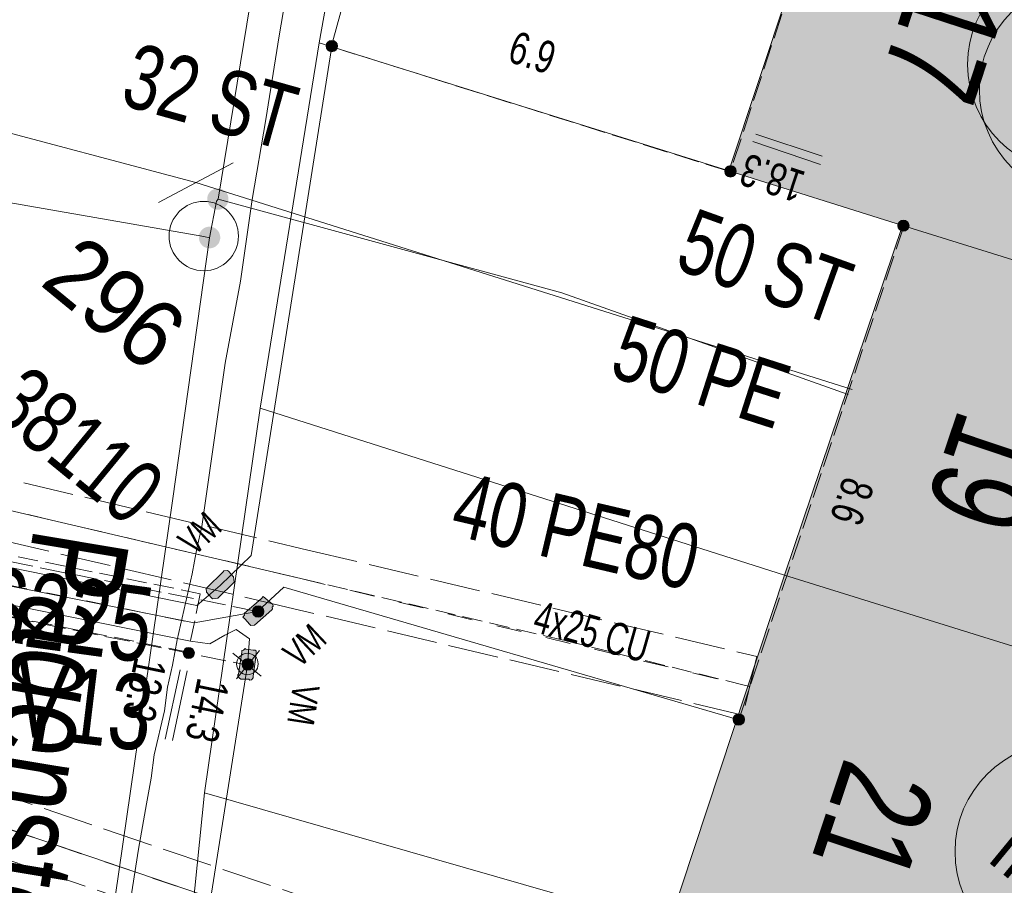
# Model space of a CAD drawing. Header units: metres. Extents: x -740 to 758, y -633 to 854.
# Tile 571 of 656: x 225 to 241, y -365 to -351. Entities that reach past the tile are written whole.
import ezdxf

# ---------------------------------------------------------------- set-up
doc = ezdxf.new("R2010")
doc.units = ezdxf.units.M
doc.header["$MEASUREMENT"] = 0
for name, pattern in [('333_125', [0.4576, 0.3328, -0.1248]), ('333_333', [0.6656, 0.3328, -0.3328]), ('416_125', [0.5408, 0.416, -0.1248]), ('416_416', [0.832, 0.416, -0.416]), ('832_208', [1.04, 0.832, -0.208])]:
    doc.linetypes.add(name, pattern=pattern)
for name, color, linetype in [('Gas.LOVION', 7, 'Continuous'), ('Grundkarte.LOVION', 7, 'Continuous'), ('Grundkarte_Text.LOVION', 7, 'Continuous'), ('Strom.LOVION', 7, 'Continuous'), ('StromBemass.LOVION', 7, 'Continuous'), ('Wasser.LOVION', 7, 'Continuous')]:
    doc.layers.add(name, color=color, linetype=linetype)
doc.styles.add('ERSTELLTER_STIL_1', font='arial.ttf')

msp = doc.modelspace()

# ---------------------------------------------------------------- hatches: boundary and pattern name
at = {"layer": 'Gas.LOVION', "linetype": 'Continuous', "lineweight": 13}
for points in [[(228.367, -353.657), (228.38, -353.639), (228.391, -353.619), (228.399, -353.599), (228.404, -353.578), (228.407, -353.556), (228.407, -353.534), (228.404, -353.512), (228.398, -353.491), (228.39, -353.471), (228.38, -353.451), (228.367, -353.434), (228.352, -353.418), (228.335, -353.404), (228.316, -353.392), (228.296, -353.383), (228.275, -353.376), (228.254, -353.372), (228.232, -353.371), (228.21, -353.372), (228.188, -353.376), (228.167, -353.383), (228.147, -353.393), (228.129, -353.404), (228.112, -353.418), (228.097, -353.435), (228.084, -353.452), (228.074, -353.472), (228.066, -353.492), (228.06, -353.513), (228.058, -353.535), (228.058, -353.557), (228.061, -353.579), (228.066, -353.6), (228.074, -353.62), (228.085, -353.64), (228.098, -353.657), (228.113, -353.673), (228.13, -353.687), (228.148, -353.699), (228.168, -353.708), (228.189, -353.715), (228.211, -353.719), (228.233, -353.72), (228.255, -353.719), (228.276, -353.715), (228.297, -353.708), (228.317, -353.698), (228.335, -353.687), (228.352, -353.673)], [(228.37, -353.658), (228.383, -353.64), (228.393, -353.621), (228.401, -353.6), (228.407, -353.579), (228.409, -353.557), (228.409, -353.535), (228.406, -353.514), (228.401, -353.492), (228.393, -353.472), (228.382, -353.453), (228.369, -353.435), (228.354, -353.419), (228.337, -353.405), (228.318, -353.393), (228.298, -353.384), (228.277, -353.377), (228.256, -353.373), (228.234, -353.372), (228.212, -353.373), (228.19, -353.377), (228.169, -353.384), (228.15, -353.394), (228.131, -353.406), (228.114, -353.42), (228.099, -353.436), (228.086, -353.454), (228.076, -353.473), (228.068, -353.493), (228.062, -353.515), (228.06, -353.536), (228.06, -353.558), (228.062, -353.58), (228.068, -353.602), (228.076, -353.622), (228.087, -353.641), (228.1, -353.659), (228.115, -353.675), (228.132, -353.689), (228.15, -353.701), (228.17, -353.71), (228.191, -353.717), (228.213, -353.721), (228.235, -353.722), (228.257, -353.721), (228.279, -353.716), (228.299, -353.71), (228.319, -353.7), (228.338, -353.688), (228.355, -353.674)], [(228.232, -354.289), (228.245, -354.271), (228.256, -354.252), (228.264, -354.231), (228.269, -354.21), (228.272, -354.188), (228.272, -354.166), (228.269, -354.144), (228.263, -354.122), (228.255, -354.102), (228.244, -354.083), (228.231, -354.065), (228.216, -354.049), (228.199, -354.035), (228.181, -354.023), (228.161, -354.014), (228.14, -354.007), (228.118, -354.003), (228.096, -354.001), (228.074, -354.003), (228.052, -354.007), (228.031, -354.014), (228.011, -354.023), (227.993, -354.035), (227.976, -354.049), (227.961, -354.066), (227.948, -354.083), (227.937, -354.103), (227.929, -354.123), (227.924, -354.145), (227.921, -354.167), (227.921, -354.189), (227.924, -354.211), (227.929, -354.232), (227.937, -354.253), (227.948, -354.272), (227.961, -354.29), (227.976, -354.306), (227.993, -354.32), (228.012, -354.332), (228.032, -354.341), (228.053, -354.348), (228.075, -354.352), (228.097, -354.353), (228.119, -354.352), (228.141, -354.347), (228.162, -354.34), (228.182, -354.331), (228.2, -354.319), (228.217, -354.305)], [(228.233, -354.296), (228.246, -354.278), (228.256, -354.259), (228.264, -354.238), (228.27, -354.217), (228.273, -354.195), (228.273, -354.173), (228.27, -354.151), (228.264, -354.13), (228.256, -354.109), (228.245, -354.09), (228.232, -354.072), (228.217, -354.056), (228.2, -354.042), (228.181, -354.03), (228.161, -354.021), (228.14, -354.014), (228.119, -354.01), (228.097, -354.009), (228.075, -354.01), (228.053, -354.014), (228.032, -354.021), (228.012, -354.031), (227.993, -354.043), (227.976, -354.057), (227.961, -354.073), (227.948, -354.091), (227.938, -354.11), (227.93, -354.131), (227.924, -354.152), (227.922, -354.174), (227.922, -354.196), (227.925, -354.218), (227.93, -354.239), (227.938, -354.26), (227.949, -354.279), (227.962, -354.297), (227.977, -354.313), (227.994, -354.327), (228.013, -354.339), (228.033, -354.348), (228.054, -354.355), (228.076, -354.359), (228.098, -354.36), (228.12, -354.359), (228.141, -354.355), (228.162, -354.348), (228.182, -354.338), (228.201, -354.326), (228.218, -354.312)], [(238.774, -356.421), (238.518, -357.126), (238.871, -357.254), (239.127, -356.549)]]:
    msp.add_hatch(color=7, dxfattribs=at).paths.add_polyline_path(points)
at = {"layer": 'Grundkarte.LOVION', "linetype": 'Continuous', "lineweight": 18}
for points in [[(238.637, -347.154), (236.674, -353.079), (239.541, -353.981), (244.814, -355.623), (246.73, -349.82)], [(237.593, -359.758), (245.824, -362.323), (247.681, -356.525), (246.005, -356.009), (244.814, -355.623), (239.541, -353.981)], [(237.593, -359.758), (235.678, -365.561), (243.95, -367.944), (245.824, -362.323)]]:
    msp.add_hatch(color=9, dxfattribs=at).paths.add_polyline_path(points)
at = {"layer": 'Strom.LOVION', "linetype": 'Continuous', "lineweight": 13}
for points in [[(228.232, -360.141), (228.502, -359.878), (228.493, -359.79), (228.41, -359.695), (228.394, -359.682), (228.335, -359.688), (228.322, -359.704), (228.052, -359.967), (228.039, -359.983), (228.045, -360.041), (228.128, -360.137), (228.144, -360.15)], [(228.956, -360.144), (228.67, -360.394), (228.673, -360.423), (228.647, -360.455), (228.679, -360.482), (228.762, -360.577), (228.778, -360.59), (228.837, -360.584), (229.123, -360.335), (229.136, -360.319), (229.133, -360.289), (229.146, -360.273), (229.143, -360.244), (228.983, -360.112)], [(228.63, -361.033), (228.576, -361.393), (228.563, -361.409), (228.566, -361.439), (228.614, -361.478), (228.747, -361.48), (228.763, -361.493), (228.792, -361.49), (228.819, -361.458), (228.816, -361.429), (228.869, -361.069), (228.864, -361.01), (228.848, -360.997), (228.818, -361), (228.698, -360.982), (228.682, -360.969), (228.656, -361.001), (228.627, -361.004)], [(236.993, -361.634), (236.691, -362.624), (236.905, -362.692), (237.207, -361.702)]]:
    msp.add_hatch(color=7, dxfattribs=at).paths.add_polyline_path(points)
at = {"layer": 'StromBemass.LOVION', "linetype": 'Continuous', "lineweight": 13}
for points in [[(230.189, -351.077), (230.195, -351.068), (230.201, -351.057), (230.205, -351.047), (230.208, -351.035), (230.21, -351.023), (230.21, -351.012), (230.208, -351), (230.205, -350.989), (230.201, -350.978), (230.195, -350.967), (230.188, -350.958), (230.18, -350.949), (230.171, -350.942), (230.161, -350.936), (230.15, -350.931), (230.139, -350.927), (230.128, -350.925), (230.116, -350.924), (230.104, -350.925), (230.093, -350.927), (230.081, -350.931), (230.071, -350.936), (230.061, -350.942), (230.052, -350.95), (230.044, -350.958), (230.037, -350.968), (230.031, -350.978), (230.027, -350.989), (230.024, -351.001), (230.023, -351.012), (230.023, -351.024), (230.024, -351.036), (230.027, -351.047), (230.032, -351.058), (230.037, -351.068), (230.044, -351.078), (230.052, -351.086), (230.061, -351.094), (230.071, -351.1), (230.082, -351.105), (230.093, -351.109), (230.105, -351.111), (230.117, -351.111), (230.128, -351.111), (230.14, -351.108), (230.151, -351.105), (230.162, -351.1), (230.171, -351.093), (230.181, -351.086)], [(236.773, -353.149), (236.78, -353.139), (236.786, -353.129), (236.79, -353.118), (236.793, -353.106), (236.795, -353.094), (236.795, -353.082), (236.793, -353.07), (236.79, -353.059), (236.786, -353.048), (236.78, -353.037), (236.773, -353.028), (236.765, -353.019), (236.756, -353.011), (236.745, -353.005), (236.735, -353), (236.723, -352.996), (236.711, -352.994), (236.699, -352.993), (236.688, -352.994), (236.676, -352.996), (236.664, -353), (236.654, -353.005), (236.644, -353.012), (236.634, -353.019), (236.626, -353.028), (236.619, -353.038), (236.613, -353.048), (236.609, -353.059), (236.606, -353.071), (236.605, -353.083), (236.605, -353.095), (236.606, -353.107), (236.609, -353.118), (236.614, -353.129), (236.62, -353.14), (236.627, -353.149), (236.635, -353.158), (236.644, -353.166), (236.654, -353.172), (236.665, -353.177), (236.676, -353.181), (236.688, -353.183), (236.7, -353.184), (236.712, -353.183), (236.724, -353.181), (236.735, -353.177), (236.746, -353.172), (236.756, -353.165), (236.765, -353.158)], [(236.756, -353.122), (236.761, -353.116), (236.764, -353.109), (236.767, -353.101), (236.769, -353.094), (236.77, -353.086), (236.77, -353.078), (236.769, -353.07), (236.767, -353.063), (236.764, -353.056), (236.76, -353.049), (236.756, -353.042), (236.75, -353.037), (236.744, -353.032), (236.738, -353.028), (236.731, -353.024), (236.723, -353.022), (236.715, -353.02), (236.708, -353.02), (236.7, -353.02), (236.692, -353.022), (236.685, -353.024), (236.678, -353.028), (236.671, -353.032), (236.665, -353.037), (236.66, -353.043), (236.655, -353.049), (236.651, -353.056), (236.648, -353.063), (236.646, -353.071), (236.645, -353.079), (236.646, -353.086), (236.647, -353.094), (236.648, -353.102), (236.651, -353.109), (236.655, -353.116), (236.66, -353.122), (236.665, -353.128), (236.671, -353.133), (236.678, -353.137), (236.685, -353.14), (236.692, -353.143), (236.7, -353.144), (236.708, -353.145), (236.716, -353.144), (236.724, -353.143), (236.731, -353.14), (236.738, -353.137), (236.745, -353.133), (236.751, -353.128)], [(239.63, -354.044), (239.636, -354.035), (239.642, -354.025), (239.646, -354.014), (239.649, -354.003), (239.65, -353.991), (239.65, -353.98), (239.649, -353.968), (239.646, -353.957), (239.642, -353.946), (239.636, -353.936), (239.629, -353.927), (239.621, -353.918), (239.612, -353.911), (239.602, -353.905), (239.592, -353.9), (239.581, -353.896), (239.57, -353.894), (239.558, -353.893), (239.546, -353.894), (239.535, -353.896), (239.524, -353.9), (239.514, -353.905), (239.504, -353.911), (239.495, -353.919), (239.487, -353.927), (239.48, -353.937), (239.475, -353.947), (239.471, -353.957), (239.468, -353.969), (239.466, -353.98), (239.466, -353.992), (239.468, -354.003), (239.471, -354.014), (239.475, -354.025), (239.481, -354.035), (239.487, -354.045), (239.495, -354.053), (239.504, -354.06), (239.514, -354.067), (239.525, -354.072), (239.536, -354.075), (239.547, -354.077), (239.559, -354.078), (239.57, -354.077), (239.582, -354.075), (239.593, -354.071), (239.603, -354.066), (239.613, -354.06), (239.622, -354.053)], [(228.972, -360.421), (228.979, -360.411), (228.985, -360.401), (228.989, -360.39), (228.992, -360.378), (228.994, -360.366), (228.994, -360.355), (228.992, -360.343), (228.989, -360.331), (228.985, -360.32), (228.979, -360.31), (228.972, -360.3), (228.964, -360.292), (228.955, -360.284), (228.945, -360.278), (228.934, -360.273), (228.923, -360.269), (228.911, -360.267), (228.899, -360.266), (228.887, -360.267), (228.876, -360.269), (228.865, -360.273), (228.854, -360.278), (228.844, -360.285), (228.835, -360.292), (228.827, -360.301), (228.82, -360.31), (228.814, -360.321), (228.81, -360.332), (228.807, -360.343), (228.805, -360.355), (228.805, -360.367), (228.807, -360.379), (228.81, -360.39), (228.814, -360.401), (228.82, -360.412), (228.827, -360.421), (228.835, -360.43), (228.844, -360.437), (228.854, -360.444), (228.865, -360.449), (228.876, -360.452), (228.888, -360.454), (228.9, -360.455), (228.912, -360.454), (228.923, -360.452), (228.935, -360.448), (228.945, -360.443), (228.955, -360.437), (228.964, -360.429)], [(227.825, -361.104), (227.832, -361.095), (227.838, -361.084), (227.842, -361.074), (227.845, -361.062), (227.846, -361.051), (227.846, -361.039), (227.845, -361.028), (227.842, -361.017), (227.837, -361.006), (227.832, -360.996), (227.825, -360.986), (227.817, -360.978), (227.808, -360.971), (227.798, -360.964), (227.788, -360.96), (227.777, -360.956), (227.765, -360.954), (227.754, -360.953), (227.742, -360.954), (227.731, -360.956), (227.72, -360.96), (227.709, -360.965), (227.7, -360.971), (227.691, -360.978), (227.683, -360.987), (227.676, -360.996), (227.67, -361.006), (227.666, -361.017), (227.663, -361.028), (227.662, -361.04), (227.662, -361.052), (227.664, -361.063), (227.666, -361.074), (227.671, -361.085), (227.676, -361.095), (227.683, -361.104), (227.691, -361.113), (227.7, -361.12), (227.71, -361.126), (227.72, -361.131), (227.731, -361.135), (227.743, -361.137), (227.754, -361.138), (227.766, -361.137), (227.777, -361.135), (227.788, -361.131), (227.799, -361.126), (227.808, -361.12), (227.817, -361.112)], [(227.825, -361.104), (227.832, -361.095), (227.838, -361.084), (227.842, -361.074), (227.845, -361.062), (227.846, -361.051), (227.846, -361.039), (227.845, -361.028), (227.842, -361.017), (227.837, -361.006), (227.832, -360.996), (227.825, -360.986), (227.817, -360.978), (227.808, -360.971), (227.798, -360.964), (227.788, -360.96), (227.777, -360.956), (227.765, -360.954), (227.754, -360.953), (227.742, -360.954), (227.731, -360.956), (227.72, -360.96), (227.709, -360.965), (227.7, -360.971), (227.691, -360.978), (227.683, -360.987), (227.676, -360.996), (227.67, -361.006), (227.666, -361.017), (227.663, -361.028), (227.662, -361.04), (227.662, -361.052), (227.664, -361.063), (227.666, -361.074), (227.671, -361.085), (227.676, -361.095), (227.683, -361.104), (227.691, -361.113), (227.7, -361.12), (227.71, -361.126), (227.72, -361.131), (227.731, -361.135), (227.743, -361.137), (227.754, -361.138), (227.766, -361.137), (227.777, -361.135), (227.788, -361.131), (227.799, -361.126), (227.808, -361.12), (227.817, -361.112)], [(228.801, -361.295), (228.808, -361.285), (228.814, -361.275), (228.818, -361.263), (228.821, -361.252), (228.823, -361.24), (228.823, -361.228), (228.821, -361.216), (228.818, -361.205), (228.814, -361.193), (228.808, -361.183), (228.801, -361.173), (228.793, -361.165), (228.783, -361.157), (228.773, -361.151), (228.762, -361.146), (228.751, -361.142), (228.739, -361.14), (228.727, -361.139), (228.715, -361.14), (228.704, -361.142), (228.692, -361.146), (228.681, -361.151), (228.671, -361.157), (228.662, -361.165), (228.654, -361.174), (228.647, -361.184), (228.641, -361.194), (228.637, -361.205), (228.634, -361.217), (228.633, -361.229), (228.633, -361.241), (228.634, -361.252), (228.637, -361.264), (228.642, -361.275), (228.647, -361.286), (228.654, -361.295), (228.663, -361.304), (228.672, -361.311), (228.682, -361.318), (228.693, -361.323), (228.704, -361.327), (228.716, -361.329), (228.728, -361.329), (228.74, -361.329), (228.752, -361.326), (228.763, -361.323), (228.774, -361.318), (228.784, -361.311), (228.793, -361.303)], [(236.91, -362.204), (236.917, -362.195), (236.922, -362.184), (236.927, -362.173), (236.93, -362.162), (236.931, -362.15), (236.931, -362.138), (236.93, -362.126), (236.927, -362.115), (236.922, -362.104), (236.916, -362.093), (236.909, -362.084), (236.901, -362.075), (236.892, -362.068), (236.882, -362.061), (236.871, -362.056), (236.86, -362.053), (236.848, -362.05), (236.837, -362.05), (236.825, -362.05), (236.813, -362.053), (236.802, -362.056), (236.791, -362.062), (236.781, -362.068), (236.772, -362.075), (236.764, -362.084), (236.757, -362.094), (236.751, -362.104), (236.747, -362.115), (236.744, -362.127), (236.743, -362.139), (236.743, -362.15), (236.744, -362.162), (236.747, -362.174), (236.751, -362.185), (236.757, -362.195), (236.764, -362.205), (236.772, -362.213), (236.782, -362.221), (236.792, -362.227), (236.802, -362.232), (236.814, -362.236), (236.825, -362.238), (236.837, -362.239), (236.849, -362.238), (236.861, -362.236), (236.872, -362.232), (236.883, -362.227), (236.893, -362.22), (236.902, -362.213)]]:
    msp.add_hatch(color=7, dxfattribs=at).paths.add_polyline_path(points)
at = {"layer": 'Wasser.LOVION', "linetype": 'Continuous', "lineweight": 13}
for points in [[(238.824, -356.327), (238.613, -357.042), (238.95, -357.157), (239.19, -356.439)], [(237.116, -361.223), (236.921, -361.952), (237.3, -362.048), (237.465, -361.322)]]:
    msp.add_hatch(color=7, dxfattribs=at).paths.add_polyline_path(points)

# ---------------------------------------------------------------- linework, layer by layer
at = {"layer": 'Gas.LOVION', "color": 5, "linetype": 'Continuous', "lineweight": 18}
for points in [[(227.404, -402.916), (225.688, -393.67), (225.527, -392.784), (225.513, -392.342), (225.498, -392.033), (225.011, -380.702), (226.285, -366.834), (227.483, -358.53), (228.093, -354.184), (228.211, -353.582), (228.238, -353.55), (228.923, -349.374), (229.595, -345.511), (229.652, -344.885), (230.185, -342.63), (232.099, -334.7), (232.281, -333.692), (233.777, -328.89), (235.777, -321.38), (236.663, -318.205), (238.808, -310.517)], [(228.093, -354.184), (228.002, -354.164), (221.267, -352.99), (215.945, -352.062)], [(228.238, -353.55), (233.916, -355.093), (238.646, -356.773)]]:
    msp.add_lwpolyline(points, dxfattribs=at)
msp.add_circle((242.409, -351.321), 1.792, dxfattribs=at)
at = {"layer": 'Gas.LOVION', "color": 7, "linetype": 'Continuous', "lineweight": 13}
msp.add_circle((228.001, -354.158), 0.573, dxfattribs=at)
at = {"layer": 'Grundkarte.LOVION', "color": 8, "linetype": 'Continuous', "lineweight": 18}
for points in [[(240.311, -311.375), (239.554, -313.607), (237.95, -318.965), (237.575, -320.273), (237.289, -321.276), (233.692, -332.859), (233.544, -333.76), (233.337, -334.667), (232.444, -338.833), (231.035, -344.675), (229.906, -350.963), (228.93, -356.999), (228.014, -363.354), (227.245, -370.907), (226.443, -379.025), (226.54, -383.951), (226.696, -390.379), (227.408, -396.457), (228.569, -402.58)], [(240.311, -311.375), (239.554, -313.607), (237.95, -318.965), (237.575, -320.273), (237.289, -321.276), (233.692, -332.859), (233.544, -333.76), (233.337, -334.667), (232.444, -338.833), (231.035, -344.675), (229.906, -350.963), (228.93, -356.999), (228.014, -363.354), (227.245, -370.907), (226.443, -379.025), (226.54, -383.951), (226.696, -390.379), (227.408, -396.457), (228.569, -402.58)], [(227.968, -358.955), (228.355, -356.257), (228.606, -354.903), (228.8, -353.554), (229.025, -352.231), (229.245, -350.85), (229.47, -349.528), (229.722, -348.173), (229.947, -346.851), (230.199, -345.496), (230.483, -344.168), (230.735, -342.813), (231.06, -341.304), (231.444, -339.788), (231.796, -338.246)], [(227.968, -358.955), (227.885, -359.318), (227.808, -359.739), (227.56, -360.828), (227.483, -361.249), (227.4, -361.612), (227.35, -362.001), (227.184, -362.726), (227.134, -363.115), (227.057, -363.537), (226.923, -364.289), (226.796, -365.099)]]:
    msp.add_lwpolyline(points, dxfattribs=at)
at = {"layer": 'Grundkarte.LOVION', "color": 253, "linetype": 'Continuous', "lineweight": 18}
msp.add_lwpolyline([(228.569, -402.58), (227.408, -396.457), (226.696, -390.379), (226.54, -383.951), (226.443, -379.025), (227.245, -370.907), (228.014, -363.354), (228.93, -356.999), (229.906, -350.963), (231.035, -344.675), (232.444, -338.833), (233.337, -334.667), (233.544, -333.76), (233.692, -332.859), (237.289, -321.276), (237.575, -320.273), (237.95, -318.965), (239.554, -313.607), (240.311, -311.375)], dxfattribs=at)
at = {"layer": 'Grundkarte.LOVION', "color": 8, "linetype": 'Continuous', "lineweight": 18}
for points in [[(229.906, -350.963), (231.035, -344.675), (238.637, -347.154), (246.73, -349.82), (247.92, -350.207), (267.736, -356.693), (267.532, -362.771), (248.871, -356.911), (247.681, -356.525), (246.005, -356.009), (244.814, -355.623), (239.541, -353.981), (236.674, -353.079)], [(238.637, -347.154), (246.73, -349.82), (244.814, -355.623), (239.541, -353.981), (236.674, -353.079)], [(267.293, -369.09), (247.015, -362.709), (245.824, -362.323), (237.593, -359.758), (228.93, -356.999), (229.906, -350.963), (236.674, -353.079), (239.541, -353.981), (244.814, -355.623), (246.005, -356.009), (247.681, -356.525), (248.871, -356.911), (267.532, -362.771)], [(237.593, -359.758), (239.541, -353.981), (244.814, -355.623), (246.005, -356.009), (247.681, -356.525), (245.824, -362.323)], [(228.93, -356.999), (237.593, -359.758), (245.824, -362.323), (247.015, -362.709), (267.293, -369.09), (267.036, -378.248), (250.456, -369.791), (245.167, -368.298), (243.95, -367.944), (235.678, -365.561), (228.014, -363.354)], [(237.593, -359.758), (245.824, -362.323), (243.95, -367.944), (235.678, -365.561)], [(228.014, -363.354), (235.678, -365.561), (243.95, -367.944), (245.167, -368.298), (250.456, -369.791), (267.036, -378.248), (266.963, -380.827), (266.79, -386.016), (250.548, -381.013), (249.477, -380.94), (247.153, -380.754), (243.966, -380.504), (226.443, -379.025), (227.245, -370.907)]]:
    msp.add_lwpolyline(points, close=True, dxfattribs=at)
at = {"layer": 'Strom.LOVION', "color": 150, "linetype": 'Continuous', "lineweight": 18}
for points in [[(221.343, -356.337), (222.519, -356.577), (222.009, -359.065), (227.889, -360.263), (228.27, -359.93), (228.784, -359.437), (230.127, -350.956), (232.284, -343.09), (232.35, -342.256), (232.307, -340.147)], [(228.724, -361.246), (228.756, -360.814), (228.534, -360.658), (228.351, -360.75), (228.099, -360.893), (227.784, -360.85), (221.271, -359.536), (221.798, -357.061), (221.225, -356.94)], [(216.315, -425.221), (216.295, -425.932), (221.053, -426.073), (221.866, -425.018), (231.555, -421.189), (231.805, -421.017), (230.748, -416.406), (229.629, -408.89), (228.775, -401.215), (227.847, -391.272), (227.665, -384.418), (227.202, -379.084), (227.496, -371.814), (228.093, -365.224), (228.724, -361.246)]]:
    msp.add_lwpolyline(points, dxfattribs=at)
at = {"layer": 'Strom.LOVION', "color": 5, "linetype": 'Continuous', "lineweight": 18}
for points in [[(221.284, -356.638), (222.158, -356.819), (221.648, -359.307), (227.843, -360.549), (228.889, -360.358)], [(228.889, -360.358), (229.323, -359.961), (236.837, -362.152)]]:
    msp.add_lwpolyline(points, dxfattribs=at)
at = {"layer": 'Strom.LOVION', "color": 7, "linetype": '333_125', "lineweight": 13}
msp.add_lwpolyline([(227.944, -360.066), (227.743, -361.031), (222.03, -359.89), (222.245, -358.909)], close=True, dxfattribs=at)
at = {"layer": 'Strom.LOVION', "color": 9, "linetype": '333_333', "lineweight": 18}
msp.add_lwpolyline([(222.144, -359.392), (227.843, -360.549)], dxfattribs=at)
at = {"layer": 'Strom.LOVION', "color": 7, "linetype": 'Continuous', "lineweight": 13}
for points in [[(228.232, -360.141), (228.144, -360.15), (228.128, -360.137), (228.045, -360.041), (228.039, -359.983), (228.052, -359.967), (228.322, -359.704), (228.335, -359.688), (228.394, -359.682), (228.41, -359.695), (228.493, -359.79), (228.502, -359.878)], [(228.956, -360.144), (228.983, -360.112), (229.143, -360.244), (229.146, -360.273), (229.133, -360.289), (229.136, -360.319), (229.123, -360.335), (228.837, -360.584), (228.778, -360.59), (228.762, -360.577), (228.679, -360.482), (228.647, -360.455), (228.673, -360.423), (228.67, -360.394)], [(228.63, -361.033), (228.627, -361.004), (228.656, -361.001), (228.682, -360.969), (228.698, -360.982), (228.818, -361), (228.848, -360.997), (228.864, -361.01), (228.869, -361.069), (228.816, -361.429), (228.819, -361.458), (228.792, -361.49), (228.763, -361.493), (228.747, -361.48), (228.614, -361.478), (228.566, -361.439), (228.563, -361.409), (228.576, -361.393)]]:
    msp.add_lwpolyline(points, close=True, dxfattribs=at)
at = {"layer": 'Strom.LOVION', "color": 9, "linetype": 'Continuous', "lineweight": 18}
for points in [[(228.539, -361.471), (228.922, -361.005)], [(228.483, -361.048), (228.949, -361.431)]]:
    msp.add_lwpolyline(points, dxfattribs=at)
msp.add_circle((228.722, -361.227), 0.178, dxfattribs=at)
at = {"layer": 'StromBemass.LOVION', "color": 7, "linetype": '416_125', "lineweight": 13}
for points in [[(242.388, -335.644), (240.106, -342.68), (239.855, -343.444), (239.659, -344.009), (239.48, -344.589), (239.229, -345.352), (236.704, -353.077)], [(236.69, -353.093), (230.119, -351.031)], [(239.57, -353.979), (236.837, -362.152)], [(228.889, -360.358), (214.885, -357.545), (214.246, -360.681)], [(214.704, -358.419), (228.724, -361.246)]]:
    msp.add_lwpolyline(points, dxfattribs=at)
at = {"layer": 'StromBemass.LOVION', "color": 7, "linetype": 'Continuous', "lineweight": 13}
for points in [[(238.217, -352.84), (237.118, -352.475)], [(238.186, -352.976), (237.07, -352.597)], [(227.609, -361.325), (227.366, -362.472)], [(227.729, -361.343), (227.486, -362.49)]]:
    msp.add_lwpolyline(points, dxfattribs=at)
for centre, radius in [((230.116, -351.018), 0.0936), ((236.7, -353.088), 0.0952), ((236.708, -353.082), 0.0624), ((239.558, -353.986), 0.0922), ((228.9, -360.361), 0.0944), ((227.754, -361.045), 0.0922), ((227.754, -361.045), 0.0922), ((228.728, -361.234), 0.0952), ((236.837, -362.144), 0.0945)]:
    msp.add_circle(centre, radius, dxfattribs=at)
at = {"layer": 'Wasser.LOVION', "color": 150, "linetype": 'Continuous', "lineweight": 18}
for points in [[(223.394, -352.073), (224.138, -352.281), (227.871, -353.275), (238.712, -356.693)], [(221.439, -358.382), (221.508, -358.331), (221.86, -358.001), (229.604, -359.815)], [(220.84, -362.682), (220.835, -362.785), (220.751, -363.739), (222.949, -364.145), (223.079, -363.364), (223.218, -363.424), (235.065, -367.453)]]:
    msp.add_lwpolyline(points, dxfattribs=at)
at = {"layer": 'Wasser.LOVION', "color": 7, "linetype": 'Continuous', "lineweight": 13}
msp.add_lwpolyline([(227.253, -353.602), (228.489, -352.949)], dxfattribs=at)
at = {"layer": 'Wasser.LOVION', "color": 7, "linetype": '832_208', "lineweight": 13}
for points in [[(221.99, -357.515), (229.721, -359.345), (237.134, -361.103), (236.903, -362.072), (229.49, -360.314), (221.746, -358.499)], [(223.393, -362.949), (235.224, -366.965), (234.903, -367.912), (223.056, -363.884)]]:
    msp.add_lwpolyline(points, close=True, dxfattribs=at)
at = {"layer": 'Wasser.LOVION', "color": 252, "linetype": '416_416', "lineweight": 18}
for points in [[(221.86, -358.001), (229.604, -359.815), (237.02, -361.602)], [(223.218, -363.424), (235.065, -367.453)]]:
    msp.add_lwpolyline(points, dxfattribs=at)
at = {"layer": 'Wasser.LOVION', "color": 150, "linetype": '333_125', "lineweight": 18}
msp.add_lwpolyline([(229.604, -359.815), (233.96, -360.837), (237.02, -361.602)], dxfattribs=at)
at = {"layer": 'Wasser.LOVION', "color": 94, "linetype": 'Continuous', "lineweight": 18}
for centre, radius in [((242.625, -351.738), 1.813), ((242.22, -364.327), 1.81)]:
    msp.add_circle(centre, radius, dxfattribs=at)

# ---------------------------------------------------------------- texts
at = {"layer": 'Gas.LOVION', "color": 5, "linetype": 'Continuous', "lineweight": 18, "insert": (235.747, -354.699), "char_height": 1.06709, "attachment_point": 7, "rotation": 340.2469, "style": 'ERSTELLTER_STIL_1'}
msp.add_mtext('{\\A1;\\W0.71557x;50 ST}', dxfattribs=at)
at = {"layer": 'Grundkarte_Text.LOVION', "color": 8, "linetype": 'Continuous', "lineweight": 18, "attachment_point": 7, "style": 'ERSTELLTER_STIL_1'}
for s, insert, char_height, rotation in [('{\\A1;\\W0.71561x;17}', (239.716, -349.883), 1.60081, 251.9407), ('{\\A1;\\W0.71557x;19}', (240.459, -356.962), 1.60086, 251.3995), ('{\\A1;\\W0.71561x;Pagenstecherstraße}', (224.723, -358.869), 1.60079, 260.5254), ('{\\A1;\\W0.71560x;21}', (238.595, -362.74), 1.60081, 251.6323)]:
    msp.add_mtext(s, dxfattribs=dict(at, insert=insert, char_height=char_height, rotation=rotation))
at = {"layer": 'Grundkarte_Text.LOVION', "color": 7, "linetype": 'Continuous', "lineweight": 13, "attachment_point": 7, "style": 'ERSTELLTER_STIL_1'}
for s, insert, char_height, rotation in [('{\\A1;\\W0.89451x;296}', (225.263, -354.961), 1.12428, 320.5855), ('{\\A1;\\W0.89449x;II}', (240.911, -364.464), 0.83074, 320.5848)]:
    msp.add_mtext(s, dxfattribs=dict(at, insert=insert, char_height=char_height, rotation=rotation))
at = {"layer": 'Strom.LOVION', "color": 7, "linetype": 'Continuous', "lineweight": 13, "attachment_point": 7, "style": 'ERSTELLTER_STIL_1'}
for s, insert, char_height, rotation in [('{\\A1;\\W0.72788x;KS 38110}', (223.06, -355.969), 1.06709, 320.584), ('{\\A1;\\W0.71567x;VM}', (227.841, -359.46), 0.44459, 43.2418), ('{\\A1;\\W0.71567x;VM}', (229.575, -361.313), 0.44459, 43.2418), ('{\\A1;\\W0.71557x;VM}', (229.478, -361.537), 0.44462, 261.2454)]:
    msp.add_mtext(s, dxfattribs=dict(at, insert=insert, char_height=char_height, rotation=rotation))
at = {"layer": 'Strom.LOVION', "color": 5, "linetype": 'Continuous', "lineweight": 18, "insert": (233.408, -360.693), "char_height": 0.53354, "attachment_point": 7, "rotation": 344.2448, "style": 'ERSTELLTER_STIL_1'}
msp.add_mtext('{\\A1;\\W0.66790x;4x25 CU }', dxfattribs=at)
at = {"layer": 'StromBemass.LOVION', "color": 7, "linetype": 'Continuous', "lineweight": 13, "attachment_point": 7, "style": 'ERSTELLTER_STIL_1'}
for s, insert, char_height, rotation in [('{\\A1;\\W0.71559x;6.9}', (232.992, -351.273), 0.53355, 342.2436), ('{\\A1;\\W0.71559x;18.3}', (237.968, -353.099), 0.53354, 161.9584), ('{\\A1;\\W0.71558x;8.6}', (238.57, -358.105), 0.53354, 251.2466), ('{\\A1;\\W0.71556x;13.3}', (226.86, -361.092), 0.53356, 258.2469), ('{\\A1;\\W0.71555x;14.3}', (227.898, -361.434), 0.53356, 258.2442)]:
    msp.add_mtext(s, dxfattribs=dict(at, insert=insert, char_height=char_height, rotation=rotation))
at = {"layer": 'Wasser.LOVION', "color": 150, "linetype": 'Continuous', "lineweight": 18, "attachment_point": 7, "style": 'ERSTELLTER_STIL_1'}
for s, insert, char_height, rotation in [('{\\A1;\\W0.71559x;32 ST}', (226.591, -351.991), 1.06709, 344.2448), ('{\\A1;\\W0.71559x;50 PE}', (234.667, -356.478), 1.06709, 342.2436), ('{\\A1;\\W0.71558x;40 PE80}', (232.039, -359.098), 1.0671, 346.7963)]:
    msp.add_mtext(s, dxfattribs=dict(at, insert=insert, char_height=char_height, rotation=rotation))
at = {"layer": 'Wasser.LOVION', "color": 7, "linetype": 'Continuous', "lineweight": 13, "attachment_point": 7, "style": 'ERSTELLTER_STIL_1'}
for s, insert, char_height, rotation in [('{\\A1;\\W0.71561x;S225}', (224.18, -360.834), 1.24492, 352.1205), ('{\\A1;\\W0.73912x;LV13}', (224.094, -362.332), 1.24491, 353.127)]:
    msp.add_mtext(s, dxfattribs=dict(at, insert=insert, char_height=char_height, rotation=rotation))

doc.saveas('drawing.dxf')
